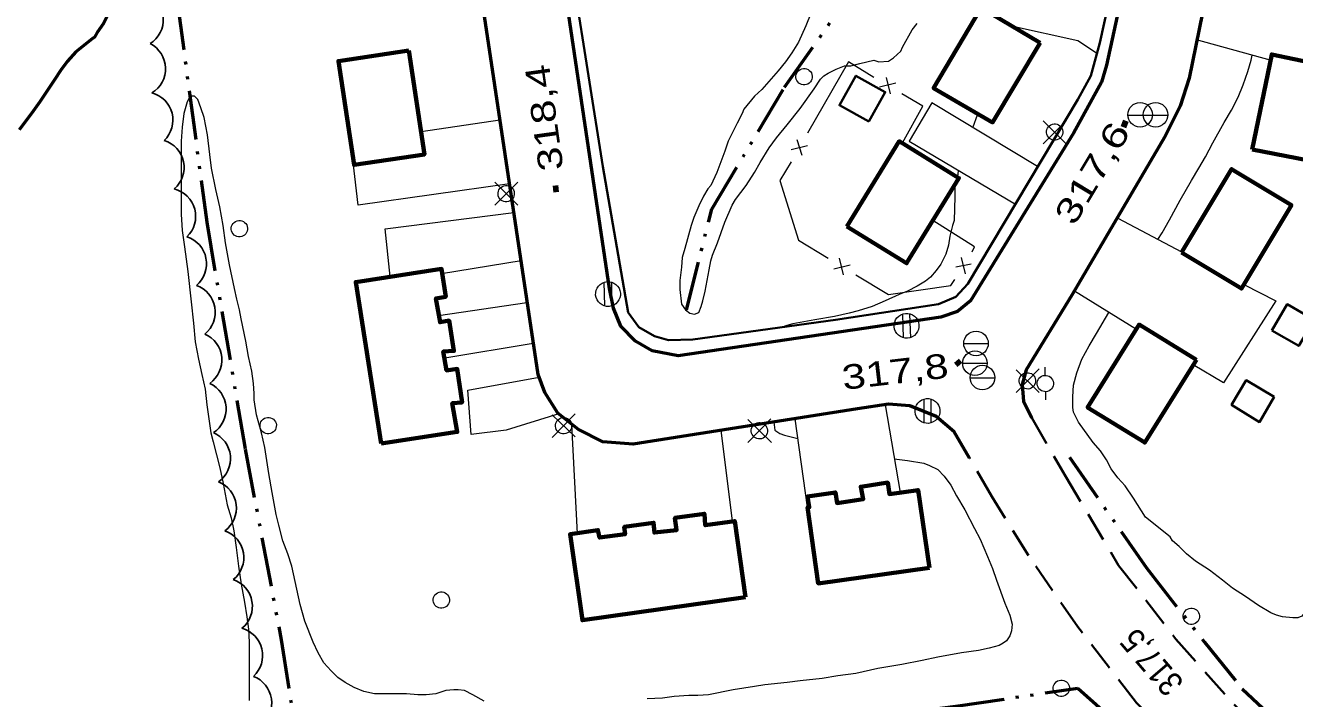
# Model space of a CAD drawing. Extents: x 240591 to 242335, y 5323482 to 5326937.
# Drawn here: x 241359.7 to 241514.7, y 5324497.5 to 5324579.8 of the extents above; entities that cross this region are included whole.
import ezdxf
from ezdxf.enums import TextEntityAlignment as Align

# ---------------------------------------------------------------- set-up
doc = ezdxf.new("R2010")
doc.units = 0
doc.header["$LTSCALE"] = 1.2
for name, pattern in [('DASH_DOUBLE_DOT', [9.2, 5, -1.2, 0.3, -1.2, 0.3, -1.2]), ('LONG_DASHED', [7.5, 6, -1.5]), ('MEDIUM_DASHED', [4.5, 3, -1.5])]:
    doc.linetypes.add(name, pattern=pattern)
for name, color, linetype, lineweight in [('1', 7, 'Continuous', 53), ('19', 7, 'Continuous', 13), ('2', 7, 'Continuous', 13), ('21', 7, 'Continuous', 53), ('22', 7, 'LONG_DASHED', 70), ('3', 7, 'Continuous', 140), ('31', 7, 'Continuous', 70), ('36', 7, 'Continuous', 13), ('37', 7, 'Continuous', 13), ('4', 7, 'DASH_DOUBLE_DOT', 53), ('44', 7, 'Continuous', 25)]:
    doc.layers.add(name, color=color, linetype=linetype, lineweight=lineweight)

msp = doc.modelspace()

# ---------------------------------------------------------------- linework, layer by layer
at = {"layer": '1'}
msp.add_lwpolyline([(241384.5, 5324596.8), (241383.6, 5324595.8), (241382.8, 5324595.1), (241382, 5324594.3), (241381.3, 5324593.4), (241379.5, 5324591.1), (241378.3, 5324590.2), (241377.6, 5324590.2), (241376.2, 5324590.3), (241374.2, 5324590.3), (241373.5, 5324589.9), (241373.2, 5324589.6), (241372.5, 5324588.6), (241372, 5324587.5), (241371.6, 5324586.3), (241371.1, 5324584.5), (241370.5, 5324582.7), (241370, 5324581.6), (241369.2, 5324580), (241368.4, 5324578.9), (241368.1, 5324578.3), (241367.8, 5324578.1)], dxfattribs=at)
at = {"layer": '1', "linetype": 'LONG_DASHED'}
msp.add_lwpolyline([(241367.8, 5324578.1), (241365.8, 5324576.5), (241364.8, 5324575.4), (241364, 5324574.3), (241363.2, 5324573.1), (241361.4, 5324570.4), (241360.4, 5324569), (241358.9, 5324567)], dxfattribs=at)
at = {"layer": '19'}
for p, q in [((241511.7, 5324575.5), (241502.7, 5324578)), ((241408, 5324566.8), (241417.6, 5324568.2)), ((241493.1, 5324556.2), (241500.9, 5324552.1)), ((241420.2, 5324551), (241410.5, 5324549.4)), ((241495.4, 5324542.6), (241487.8, 5324547.3)), ((241421.7, 5324540.9), (241410.9, 5324539.1)), ((241464.7, 5324533.4), (241466.5, 5324522.7)), ((241427.1, 5324517.7), (241426.4, 5324531)), ((241455.2, 5324520.9), (241453.7, 5324531.7)), ((241444.6, 5324530.3), (241446, 5324519.2))]:
    msp.add_line(p, q, dxfattribs=at)
for points in [[(241480.1, 5324579.7), (241488.2, 5324577.9), (241490.6, 5324576.3)], [(241483.3, 5324562.5), (241470.4, 5324570.3), (241467.6, 5324565.6), (241480.6, 5324557.9)], [(241418.8, 5324560.4), (241400.3, 5324557.8), (241399.4, 5324565.5), (241399.4, 5324565.5)], [(241404.2, 5324549.1), (241403.6, 5324554.9), (241419.3, 5324556.9)], [(241508.5, 5324548.1), (241512.4, 5324546.1), (241506, 5324536.1), (241502.3, 5324538.3)], [(241410.1, 5324544.3), (241420.9, 5324545.9), (241421, 5324545.9)], [(241424.8, 5324532.3), (241418.4, 5324530.3), (241414.1, 5324529.8), (241413.7, 5324535.2), (241422.4, 5324536.8)]]:
    msp.add_lwpolyline(points, dxfattribs=at)
at = {"layer": '2'}
msp.add_line((241473.6, 5324562), (241473.5, 5324561.3), dxfattribs=at)
for points in [[(241455.6, 5324581.2), (241455, 5324579.7), (241454.1, 5324577.7), (241453.3, 5324576.4), (241452.5, 5324575.3), (241451.6, 5324574.2), (241449.6, 5324571.9), (241448.7, 5324571.1), (241447.4, 5324569.5), (241447.2, 5324569), (241446.6, 5324567.8), (241445.5, 5324565.6), (241445.1, 5324564.4), (241444.1, 5324561.8), (241443.4, 5324560.2), (241443, 5324559.8), (241442.5, 5324558.9), (241441.9, 5324557.7), (241441.3, 5324556.3), (241441, 5324555.3), (241440.2, 5324552.5), (241439.9, 5324551.4), (241439.8, 5324550.2), (241439.6, 5324548.6), (241439.6, 5324547.5), (241439.8, 5324545.7), (241440.3, 5324545), (241440.8, 5324544.6), (241441.4, 5324544.5), (241441.9, 5324544.7), (241442.2, 5324545.4), (241442.4, 5324546.1), (241442.7, 5324547.3), (241443.2, 5324549.9), (241443.4, 5324551), (241443.6, 5324551.7), (241444.2, 5324553.2), (241445.1, 5324555.7), (241446, 5324557.8), (241446.4, 5324558.5), (241447.7, 5324560.2), (241448.7, 5324561.8), (241449.4, 5324563), (241450.5, 5324564.8), (241451.4, 5324566), (241452.7, 5324567.6), (241454.3, 5324569.6), (241456, 5324572), (241456.8, 5324573.2), (241457.2, 5324573.6), (241457.7, 5324573.9), (241458.7, 5324574.4), (241459.7, 5324574.8), (241460.5, 5324574.8), (241461.6, 5324575.1), (241463.3, 5324575.5), (241463.9, 5324575.3), (241465.1, 5324575.4), (241465.7, 5324575.8), (241466.6, 5324576.6), (241466.8, 5324577.1), (241468, 5324579.2), (241468.6, 5324580)], [(241498, 5324553.6), (241498.5, 5324554.4), (241499.4, 5324556), (241500.7, 5324558.4), (241502.1, 5324560.8), (241503, 5324562.3), (241503.8, 5324563.7), (241504.7, 5324565.4), (241506.1, 5324567.9), (241507, 5324569.4), (241507.8, 5324571), (241508.4, 5324572.5), (241509, 5324574.1), (241509.4, 5324575.5), (241509.5, 5324576.1)], [(241386, 5324543.9), (241385.8, 5324545), (241385.5, 5324546.3), (241385.2, 5324547.6), (241384.6, 5324550.5), (241384.1, 5324553.2), (241383.8, 5324555.3), (241383.4, 5324557.6), (241382.9, 5324559.7), (241382.4, 5324562.3), (241382.2, 5324564), (241381.9, 5324566.4), (241381.5, 5324568.5), (241381.1, 5324569.7), (241380.7, 5324570.7), (241380.3, 5324571.1), (241379.8, 5324571.1), (241379.4, 5324570.4), (241379, 5324569), (241378.8, 5324567.3), (241378.7, 5324565.6), (241378.7, 5324562.9), (241378.7, 5324559.9), (241378.7, 5324556.7), (241378.8, 5324554.7), (241379.1, 5324552.7), (241379.5, 5324549.7), (241379.9, 5324546), (241380.2, 5324543.4), (241380.4, 5324541.1), (241380.8, 5324539), (241381.2, 5324537.1), (241381.6, 5324535.3), (241381.8, 5324533.4), (241382.3, 5324530), (241382.6, 5324528.9), (241383.4, 5324525.7), (241383.8, 5324523.8), (241384.3, 5324521.2), (241384.8, 5324519.6), (241385.1, 5324518), (241385.4, 5324516), (241385.7, 5324513.7), (241386, 5324511.5), (241386.4, 5324509.3), (241386.7, 5324507.5), (241386.9, 5324506), (241387, 5324504.4), (241387, 5324502.6), (241387, 5324499.9), (241387, 5324497.3)], [(241475.9, 5324568.9), (241475.9, 5324568.8), (241475.4, 5324567.3)], [(241473.3, 5324560.6), (241473.2, 5324559.9), (241473.2, 5324558.8), (241473.1, 5324555.9), (241472.9, 5324555.3), (241472.6, 5324554), (241472.4, 5324552.9), (241472.1, 5324551.8), (241471.5, 5324550.6), (241470.9, 5324549.8), (241470.2, 5324549), (241469.6, 5324548.5), (241468.6, 5324547.9), (241467.4, 5324547.3), (241466.4, 5324546.9), (241464.7, 5324546.1), (241463.1, 5324545.4), (241461.4, 5324544.9), (241460.3, 5324544.6), (241458.5, 5324544.2), (241456.1, 5324543.8), (241453.4, 5324543.3), (241452.4, 5324543)], [(241415.7, 5324497.2), (241414.3, 5324498), (241413.3, 5324498.5), (241412.5, 5324498.6), (241412, 5324498.6), (241411, 5324498.5), (241409.8, 5324498.1), (241408.6, 5324498), (241407.6, 5324498), (241406.2, 5324498.1), (241404.8, 5324498.1), (241402.3, 5324498.1), (241401, 5324498.4), (241399.8, 5324498.9), (241398.7, 5324499.5), (241397.8, 5324500.1), (241397, 5324500.9), (241396.1, 5324501.9), (241395.4, 5324503.1), (241394.8, 5324504.4), (241393.8, 5324507), (241393.2, 5324509), (241392.8, 5324510.9), (241392.2, 5324513.7), (241391.7, 5324515.2), (241391.1, 5324516.8), (241390.6, 5324518.7), (241390.3, 5324520), (241389.8, 5324522.7), (241389.4, 5324525), (241388.9, 5324528.2), (241388.5, 5324530), (241387.9, 5324532.2), (241387.6, 5324534), (241387.6, 5324534.8), (241387.5, 5324536), (241387.3, 5324537.5), (241386.9, 5324539.3), (241386.6, 5324541.2), (241386, 5324543.9)], [(241496.5, 5324519.7), (241495, 5324522), (241494, 5324523.5), (241493.1, 5324524.5), (241492.3, 5324525.6), (241491.7, 5324526.7), (241491, 5324527.8), (241490.1, 5324528.8), (241488.3, 5324531.3), (241487.7, 5324532.5), (241487.6, 5324533.1), (241487.6, 5324534.4), (241487.7, 5324535.8), (241488.1, 5324537.3), (241488.7, 5324539), (241489.6, 5324540.6), (241490.5, 5324542.1), (241492, 5324544.7)], [(241451.1, 5324531.3), (241451.2, 5324530.3), (241451.8, 5324529.9), (241452.4, 5324529.7), (241454, 5324529.3)], [(241465.8, 5324526.8), (241467.4, 5324526.6), (241469.4, 5324526.3), (241470.1, 5324526), (241471.1, 5324525.5), (241471.9, 5324524.7), (241472.7, 5324523.6), (241473.4, 5324522.3), (241474.4, 5324520.6), (241475.6, 5324518.3), (241476.3, 5324517), (241477.2, 5324514.9), (241477.8, 5324513.4), (241478.3, 5324512), (241479.3, 5324509.2), (241479.9, 5324507.7), (241480.2, 5324506.6), (241480.1, 5324505.8), (241479.9, 5324505.2), (241479.5, 5324504.6), (241479.1, 5324504.3), (241478.6, 5324504), (241477.4, 5324503.7), (241476.1, 5324503.4), (241474, 5324503.1), (241471.1, 5324502.6), (241469.2, 5324502.2), (241466.7, 5324501.7), (241463.8, 5324501.2), (241461.1, 5324500.6), (241458.9, 5324500.3), (241457, 5324500), (241454.3, 5324499.7), (241452.7, 5324499.5), (241450, 5324499.2), (241448.7, 5324499), (241446.1, 5324498.6), (241443.1, 5324498), (241441.8, 5324497.9), (241440.7, 5324497.9), (241438.9, 5324497.8), (241437.5, 5324497.6), (241435.6, 5324497.5)], [(241515.9, 5324508), (241515.6, 5324507.6), (241515.1, 5324507.4), (241514.5, 5324507.4), (241513.2, 5324507.5), (241512.5, 5324507.7), (241511.8, 5324508), (241510.3, 5324508.9), (241508.7, 5324510), (241507.1, 5324511), (241505.9, 5324512), (241504.3, 5324513.2), (241502.6, 5324514.3), (241501.5, 5324515.2), (241500.6, 5324516.1), (241499.8, 5324516.8), (241499.5, 5324517.3), (241496.5, 5324519.7)]]:
    msp.add_lwpolyline(points, dxfattribs=at)
at = {"layer": '21'}
for points in [[(241511.5, 5324620.8), (241501.8, 5324573.3), (241500.7, 5324569.9), (241498.9, 5324566.2), (241487.5, 5324546.8), (241481.9, 5324537.7), (241481.4, 5324535.9), (241481.6, 5324533.8), (241482.6, 5324531.8)], [(241496.2, 5324595.5), (241491.7, 5324574.9), (241491.1, 5324572.8), (241487.7, 5324566.6), (241475.1, 5324546.1), (241473.5, 5324544.8), (241471.5, 5324544.1), (241439.4, 5324539.4), (241436.2, 5324540), (241434.2, 5324541.2), (241432.4, 5324543), (241431.5, 5324545.2), (241431, 5324547.6), (241425.6, 5324584)], [(241475, 5324526.9), (241475, 5324526.9), (241473.1, 5324530.1), (241470.9, 5324532), (241467.7, 5324533.3), (241465.1, 5324533.5), (241461.3, 5324532.9), (241433.9, 5324528.6), (241430.2, 5324528.9), (241427.2, 5324530.4), (241424.7, 5324532.4), (241423.1, 5324534.9), (241422.3, 5324537.1), (241415.6, 5324581.7)]]:
    msp.add_lwpolyline(points, dxfattribs=at)
at = {"layer": '21', "linetype": 'MEDIUM_DASHED', "lineweight": 35}
for points in [[(241482.6, 5324531.8), (241486.7, 5324524.7), (241493.2, 5324513.8), (241500.2, 5324504.8), (241507.3, 5324496.8), (241515.3, 5324488.7), (241523.8, 5324480.5), (241533.1, 5324472.1), (241545.5, 5324461.2), (241558.5, 5324448.9), (241569.2, 5324439), (241580.4, 5324429), (241588.8, 5324421.9), (241598.8, 5324412.9), (241608.4, 5324403.1), (241616.4, 5324394.7), (241621.7, 5324388.6), (241624.2, 5324386.4)], [(241621, 5324383.2), (241607.2, 5324395.5), (241590.3, 5324409), (241578.4, 5324419.1), (241563.6, 5324431.9), (241547.3, 5324446.7), (241531.7, 5324461.3), (241516.3, 5324476), (241503.7, 5324488.5), (241495.4, 5324497), (241488.2, 5324506.3), (241482.2, 5324515), (241477.7, 5324522.2), (241475, 5324526.9)]]:
    msp.add_lwpolyline(points, dxfattribs=at)
at = {"layer": '22', "linetype": 'Continuous', "lineweight": 35}
msp.add_lwpolyline([(241426.7, 5324584.7), (241430.2, 5324562.5), (241433.3, 5324544.7), (241434.6, 5324542.9), (241436.5, 5324541.8), (241438.2, 5324541.3), (241441.2, 5324541.4), (241458.6, 5324543.8), (241471.2, 5324545.7), (241473.3, 5324546.6), (241474.8, 5324548.2), (241488.2, 5324570.7), (241489.8, 5324573.6), (241490.9, 5324577.6), (241495.3, 5324597.6)], dxfattribs=at)
at = {"layer": '3'}
for p, q in [((241493.8, 5324567.3), (241494.1, 5324568.1)), ((241424.5, 5324559.4), (241424.4, 5324560.2)), ((241473.3, 5324538.3), (241473.9, 5324538.8))]:
    msp.add_line(p, q, dxfattribs=at)
at = {"layer": '31'}
for points in [[(241483.6, 5324577.6), (241477.8, 5324567.9), (241470.6, 5324572.1), (241476.4, 5324581.9)], [(241406.5, 5324576.7), (241408.4, 5324564), (241399.8, 5324562.7), (241397.9, 5324575.4)], [(241509.5, 5324564.6), (241511.9, 5324576.2), (241520.1, 5324574.5), (241517.7, 5324563)], [(241460, 5324555.2), (241466.4, 5324565.6), (241473.7, 5324561.1), (241467.3, 5324550.7)], [(241500.9, 5324552), (241507, 5324562.2), (241514.3, 5324557.8), (241508.2, 5324547.6)], [(241403.1, 5324528.7), (241400, 5324548.4), (241410.5, 5324550), (241411, 5324546.6), (241409.8, 5324546.4), (241410.3, 5324543.5), (241411.4, 5324543.7), (241412, 5324540), (241410.7, 5324539.9), (241411.1, 5324537.6), (241412.4, 5324537.8), (241413, 5324533.7), (241411.8, 5324533.6), (241412.4, 5324530.1)], [(241502.7, 5324538.9), (241496.4, 5324528.8), (241489.4, 5324533.1), (241495.7, 5324543.2)], [(241470.1, 5324513.5), (241456.5, 5324511.6), (241455.2, 5324520.9), (241455.4, 5324520.9), (241455.2, 5324522.2), (241458.6, 5324522.7), (241458.8, 5324521.4), (241462, 5324521.9), (241461.7, 5324523.4), (241465, 5324523.9), (241465.2, 5324522.5), (241468.7, 5324523)], [(241447.6, 5324509.9), (241427.7, 5324507.1), (241426.2, 5324517.6), (241429.6, 5324518.1), (241429.8, 5324517.2), (241432.9, 5324517.6), (241432.8, 5324518.5), (241436.4, 5324519), (241436.5, 5324517.8), (241439.2, 5324518.1), (241439, 5324519.6), (241442.6, 5324520.1), (241442.7, 5324518.7), (241446.3, 5324519.2)]]:
    msp.add_lwpolyline(points, close=True, dxfattribs=at)
at = {"layer": '31', "lineweight": 35}
for points in [[(241462.7, 5324568), (241459.1, 5324570), (241461.1, 5324573.6), (241464.7, 5324571.6)], [(241511.9, 5324542.5), (241513.8, 5324545.7), (241517.1, 5324543.8), (241515.2, 5324540.6)], [(241512.2, 5324534.4), (241510.4, 5324531.3), (241507, 5324533.4), (241508.8, 5324536.4)]]:
    msp.add_lwpolyline(points, close=True, dxfattribs=at)
at = {"layer": '36'}
for p, q in [((241494.3, 5324568.8), (241497.3, 5324568.8)), ((241496.2, 5324568.8), (241499.2, 5324568.8)), ((241486.8, 5324565.3), (241484, 5324568.1)), ((241486.8, 5324568.1), (241484, 5324565.3)), ((241419.8, 5324557.8), (241417, 5324560.6)), ((241419.8, 5324560.6), (241417, 5324557.8)), ((241430.3, 5324548.4), (241430.4, 5324545.5)), ((241431.3, 5324545.5), (241431.3, 5324548.4)), ((241466.8, 5324544.5), (241466.9, 5324541.6)), ((241467.8, 5324541.6), (241467.7, 5324544.5)), ((241474.3, 5324540.9), (241477.3, 5324540.9)), ((241474.1, 5324538.5), (241477.1, 5324538.5)), ((241483.5, 5324537.8), (241480.7, 5324534.9)), ((241483.5, 5324534.9), (241480.7, 5324537.7)), ((241484.2, 5324538), (241484.2, 5324537)), ((241475.1, 5324536.7), (241478.1, 5324536.7)), ((241469.4, 5324534.1), (241469.4, 5324531.2)), ((241470.3, 5324531.2), (241470.3, 5324534.1)), ((241484.3, 5324534), (241484.3, 5324535)), ((241426.8, 5324532.3), (241424, 5324529.4)), ((241426.8, 5324529.5), (241424, 5324532.2)), ((241450.7, 5324531.7), (241447.9, 5324528.8)), ((241450.8, 5324528.8), (241447.9, 5324531.6))]:
    msp.add_line(p, q, dxfattribs=at)
for centre in [(241495.829, 5324568.832), (241497.709, 5324568.832), (241475.779, 5324540.902), (241475.649, 5324538.482), (241476.559, 5324536.732)]:
    msp.add_circle(centre, 1.5, dxfattribs=at)
for centre, major_axis in [((241454.78, 5324573.473), (-0.463, 0.886)), ((241485.392, 5324566.725), (-0.463, 0.886)), ((241418.382, 5324559.195), (-0.463, 0.886)), ((241385.8, 5324554.913), (-0.463, 0.886)), ((241430.825, 5324546.937), (-0.703, 1.345)), ((241467.295, 5324543.067), (-0.703, 1.345)), ((241482.062, 5324536.335), (-0.463, 0.886)), ((241484.242, 5324536.009), (-0.463, 0.886)), ((241469.855, 5324532.657), (-0.703, 1.345)), ((241389.31, 5324530.873), (-0.463, 0.886)), ((241425.392, 5324530.855), (-0.463, 0.886)), ((241449.312, 5324530.235), (-0.463, 0.886)), ((241410.46, 5324509.563), (-0.463, 0.886)), ((241502.09, 5324507.583), (-0.463, 0.886)), ((241486.21, 5324498.793), (-0.463, 0.886))]:
    msp.add_ellipse(centre, major_axis=major_axis, ratio=0.999959, dxfattribs=at)
at = {"layer": '37'}
for p, q in [((241460.2, 5324575.3), (241455.2, 5324566.6)), ((241463.3, 5324573.4), (241460.2, 5324575.3)), ((241464.8, 5324573.4), (241465.3, 5324571.4)), ((241466, 5324572.7), (241464, 5324572.2)), ((241453.2, 5324564.6), (241455.2, 5324565.1)), ((241453.9, 5324565.8), (241454.5, 5324563.9)), ((241454.1, 5324553.5), (241457.7, 5324551.3)), ((241459.6, 5324549.3), (241459.1, 5324551.3)), ((241474.5, 5324549.4), (241474, 5324551.4)), ((241458.4, 5324550), (241460.4, 5324550.5)), ((241475.2, 5324550.6), (241473.3, 5324550.2)), ((241461.1, 5324549.3), (241465.1, 5324546.9))]:
    msp.add_line(p, q, dxfattribs=at)
for points in [[(241466.8, 5324565.4), (241469.3, 5324569.9), (241466.7, 5324571.4)], [(241453.2, 5324563.1), (241451.8, 5324560.8), (241454.1, 5324553.5)], [(241475.3, 5324552.1), (241475.6, 5324552.7), (241470.5, 5324555.9)], [(241465.1, 5324546.9), (241472.7, 5324548), (241473.2, 5324548.7)]]:
    msp.add_lwpolyline(points, dxfattribs=at)
at = {"layer": '4'}
for points in [[(241440.4, 5324545), (241440.4, 5324545), (241443.5, 5324557.3), (241452.4, 5324572.2), (241458.6, 5324581), (241464.1, 5324596.6), (241466.5, 5324609.3)], [(241378.2, 5324582.7), (241381.8, 5324555.7), (241386.5, 5324528), (241390.9, 5324504.7), (241393.9, 5324485.4), (241399.5, 5324484.2), (241421, 5324488.5), (241449.5, 5324493.5), (241473.3, 5324496.6), (241488.2, 5324498.8), (241492.7, 5324494.8), (241500.3, 5324485.3), (241513.1, 5324473.7), (241522.9, 5324463.6), (241532.4, 5324454.5), (241543.7, 5324443.4), (241553.7, 5324434.1), (241562.9, 5324425.2), (241571.5, 5324417.9), (241577.9, 5324414.3), (241580.3, 5324411.9), (241583.4, 5324409.6)], [(241487.2, 5324527), (241496.6, 5324513.5), (241503.7, 5324504.4), (241508.3, 5324498.7), (241520.8, 5324487), (241534.6, 5324475.1), (241548.4, 5324462.1), (241564.3, 5324448.3), (241576.3, 5324438.4), (241582, 5324432.7), (241586.2, 5324426.7)]]:
    msp.add_lwpolyline(points, dxfattribs=at)
at = {"layer": '44'}
for centre, radius, start, end in [((241380.196, 5324538.873), 3.461, 304.76723, 66.61626), ((241380.716, 5324532.898), 3.454, 303.26455, 65.09605), ((241381.255, 5324526.833), 3.454, 304.88518, 66.89458)]:
    msp.add_arc(centre, radius, start, end, dxfattribs=at)
for centre, major_axis, ratio, start_param, end_param in [((241373.036, 5324580.434), (3.454, 0.205), 0.999732, 5.2221095, 7.3450171), ((241373.302, 5324574.454), (3.47, 0.037), 0.995234, 5.2463894, 7.3647592), ((241374.2, 5324568.16), (3.355, 0.918), 0.992493, 5.2172216, 7.3270847), ((241375.581, 5324562.39), (3.389, 0.701), 0.999557, 5.2197923, 7.3450147), ((241376.986, 5324556.418), (3.404, 0.624), 0.999393, 5.2991882, 7.4235618), ((241378.316, 5324550.645), (3.393, 0.671), 0.999075, 5.2158483, 7.343251), ((241379.392, 5324544.737), (3.407, 0.596), 0.999951, 5.2204064, 7.3427111), ((241381.967, 5324520.786), (3.388, -0.669), 0.999962, 5.5440258, 7.6743636), ((241382.868, 5324514.746), (3.412, 0.596), 0.999074, 5.2211729, 7.3419474), ((241383.924, 5324508.79), (3.442, 0.36), 0.999273, 5.292008, 7.4182055), ((241385.182, 5324502.787), (3.357, 0.805), 0.99921, 5.2170615, 7.3466938), ((241386.268, 5324497.011), (3.431, 0.529), 0.995398, 5.2179267, 7.33553)]:
    msp.add_ellipse(centre, major_axis=major_axis, ratio=ratio, start_param=start_param, end_param=end_param, dxfattribs=at)

# ---------------------------------------------------------------- texts
at = {"layer": '3'}
for s, rotation, width, p in [('318,4', 97.895, 1.3, (241425.4, 5324562.2)), ('317,5', 130.592, 0.9, (241501.3, 5324499.5))]:
    msp.add_text(s, height=3, rotation=rotation, dxfattribs=dict(at, width=width)).set_placement(p)
for s, rotation, width, p in [('317,6', 59.032, 1.35, (241494.735, 5324566.756)), ('317,8', 6.713, 1.3, (241472.549, 5324536.748))]:
    msp.add_text(s, height=3, rotation=rotation, dxfattribs=dict(at, width=width)).set_placement(p, align=Align.RIGHT)

doc.saveas('drawing.dxf')
